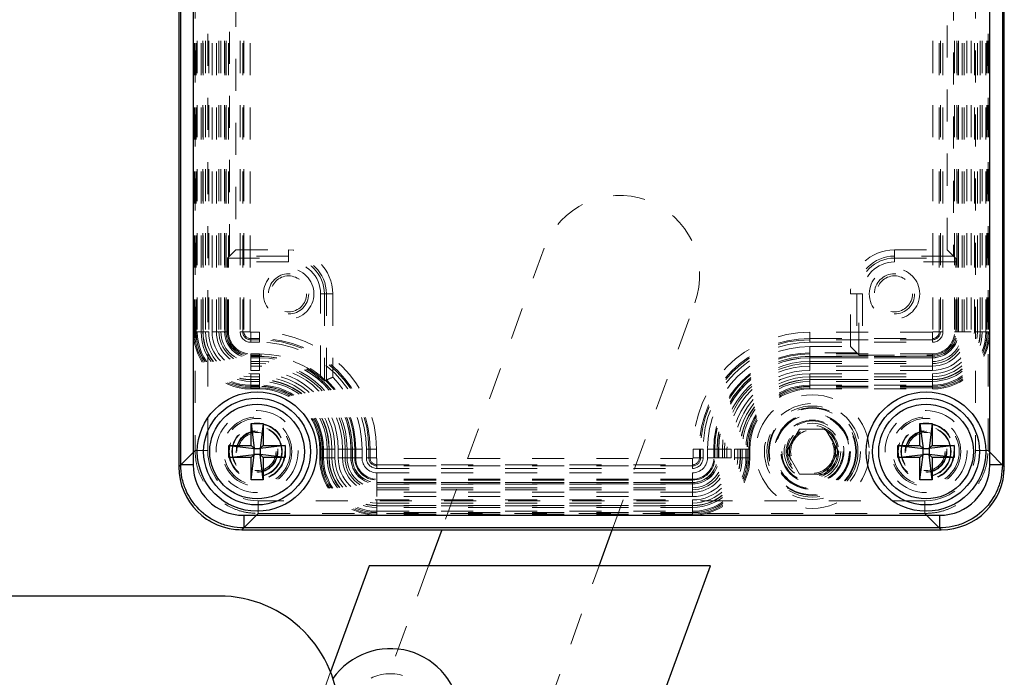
# Model space of a CAD drawing. Header units: inches. Extents: x 1907 to 2452, y -210 to -54.
# Tile 681 of 1056: x 2072.67 to 2075.74, y -67.48 to -65.43. Entities that reach past the tile are written whole.
import ezdxf

# ---------------------------------------------------------------- set-up
doc = ezdxf.new("R2010")
doc.units = ezdxf.units.IN
doc.header["$LTSCALE"] = 0.5
doc.header["$MEASUREMENT"] = 0
doc.linetypes.add('HIDDEN', pattern=[0.225, 0.15, -0.075])
for name, color, linetype in [('DIE-M-S', 8, 'Continuous'), ('DIE-M-S3', 8, 'Continuous'), ('DSS-M-S', 53, 'Continuous'), ('SVD-M-S', 8, 'Continuous')]:
    doc.layers.add(name, color=color, linetype=linetype)

msp = doc.modelspace()

# ---------------------------------------------------------------- linework, layer by layer
at = {"layer": 'DIE-M-S', "linetype": 'Continuous', "lineweight": 25}
msp.add_line((2073.28853, -67.22349), (2050.78853, -67.22349), dxfattribs=at)
msp.add_arc((2073.28853, -67.59849), 0.375, 0, 90, dxfattribs=at)
at = {"layer": 'DIE-M-S3', "linetype": 'Continuous', "lineweight": 25}
for p, q in [((2073.75743, -67.12971), (2073.63712, -67.46026)), ((2073.66353, -70.31152), (2074.82161, -67.12971)), ((2074.82161, -67.12971), (2073.75743, -67.12971))]:
    msp.add_line(p, q, dxfattribs=at)
at = {"layer": 'DIE-M-S3', "linetype": 'HIDDEN', "lineweight": 18}
msp.add_line((2073.63712, -67.46026), (2072.38935, -70.88849), dxfattribs=at)
msp.add_circle((2073.82341, -67.60629), 0.1405, dxfattribs=at)
at = {"layer": 'DSS-M-S', "linetype": 'HIDDEN', "lineweight": 18}
for p, q in [((2074.3036, -66.13798), (2073.98374, -67.01679)), ((2074.51583, -67.01679), (2074.77345, -66.30899)), ((2072.94959, -71.32), (2074.47473, -67.12971)), ((2073.94264, -67.12971), (2073.80515, -67.50747))]:
    msp.add_line(p, q, dxfattribs=at)
at = {"layer": 'DSS-M-S', "linetype": 'Continuous', "lineweight": 25}
for p, q in [((2073.98374, -67.01679), (2073.94264, -67.12971)), ((2074.47473, -67.12971), (2074.51583, -67.01679))]:
    msp.add_line(p, q, dxfattribs=at)
at = {"layer": 'DSS-M-S', "linetype": 'HIDDEN', "lineweight": 18}
msp.add_circle((2075.1401, -66.7727), 0.068, dxfattribs=at)
msp.add_arc((2074.53853, -66.22349), 0.25, 340, 160, dxfattribs=at)
at = {"layer": 'SVD-M-S', "linetype": 'Continuous', "lineweight": 25}
for p, q in [((2073.16372, -62.67022), (2073.16372, -66.82006)), ((2073.16372, -62.67027), (2073.16372, -66.82001)), ((2073.16954, -66.81424), (2073.16954, -62.67604)), ((2073.20889, -62.67604), (2073.20889, -66.81424)), ((2075.69336, -66.81424), (2075.69336, -62.67604)), ((2075.7327, -62.67604), (2075.7327, -66.81424)), ((2075.73853, -66.82006), (2075.73853, -62.67022)), ((2075.73853, -66.82001), (2075.73853, -62.67027)), ((2073.38892, -66.6849), (2073.42671, -66.6849)), ((2073.38892, -66.7538), (2073.38892, -66.6849)), ((2073.38892, -66.6849), (2073.39837, -66.76325)), ((2073.42671, -66.6849), (2073.41727, -66.76325)), ((2073.42671, -66.6849), (2073.42671, -66.7538)), ((2075.47553, -66.6849), (2075.51333, -66.6849)), ((2075.47553, -66.7538), (2075.47553, -66.6849)), ((2075.47553, -66.6849), (2075.48498, -66.76325)), ((2075.51333, -66.6849), (2075.50388, -66.76325)), ((2075.51333, -66.6849), (2075.51333, -66.7538)), ((2073.32002, -66.7538), (2073.38892, -66.7538)), ((2073.32002, -66.7916), (2073.32002, -66.7538)), ((2073.32002, -66.7538), (2073.39837, -66.76325)), ((2073.38892, -66.7538), (2073.39837, -66.76325)), ((2073.39837, -66.76325), (2073.41727, -66.76325)), ((2073.39837, -66.78215), (2073.39837, -66.76325)), ((2073.49561, -66.7538), (2073.41727, -66.76325)), ((2073.41727, -66.76325), (2073.42671, -66.7538)), ((2073.41727, -66.76325), (2073.41727, -66.78215)), ((2073.42671, -66.7538), (2073.49561, -66.7538)), ((2073.49561, -66.7538), (2073.49561, -66.7916)), ((2075.40664, -66.7538), (2075.47553, -66.7538)), ((2075.40664, -66.7916), (2075.40664, -66.7538)), ((2075.40664, -66.7538), (2075.48498, -66.76325)), ((2075.47553, -66.7538), (2075.48498, -66.76325)), ((2075.48498, -66.76325), (2075.50388, -66.76325)), ((2075.48498, -66.78215), (2075.48498, -66.76325)), ((2075.58223, -66.7538), (2075.50388, -66.76325)), ((2075.50388, -66.76325), (2075.51333, -66.7538)), ((2075.50388, -66.76325), (2075.50388, -66.78215)), ((2075.51333, -66.7538), (2075.58223, -66.7538)), ((2075.58223, -66.7538), (2075.58223, -66.7916)), ((2073.32002, -66.7916), (2073.39837, -66.78215)), ((2073.38892, -66.7916), (2073.32002, -66.7916)), ((2073.39837, -66.78215), (2073.38892, -66.7916)), ((2073.38892, -66.86049), (2073.39837, -66.78215)), ((2073.38892, -66.86049), (2073.38892, -66.7916)), ((2073.41727, -66.78215), (2073.39837, -66.78215)), ((2073.42671, -66.86049), (2073.41727, -66.78215)), ((2073.42671, -66.7916), (2073.41727, -66.78215)), ((2073.49561, -66.7916), (2073.41727, -66.78215)), ((2073.42671, -66.7916), (2073.42671, -66.86049)), ((2073.49561, -66.7916), (2073.42671, -66.7916)), ((2075.40664, -66.7916), (2075.48498, -66.78215)), ((2075.47553, -66.7916), (2075.40664, -66.7916)), ((2075.48498, -66.78215), (2075.47553, -66.7916)), ((2075.47553, -66.86049), (2075.48498, -66.78215)), ((2075.47553, -66.86049), (2075.47553, -66.7916)), ((2075.50388, -66.78215), (2075.48498, -66.78215)), ((2075.58223, -66.7916), (2075.50388, -66.78215)), ((2075.51333, -66.7916), (2075.50388, -66.78215)), ((2075.51333, -66.86049), (2075.50388, -66.78215)), ((2075.51333, -66.7916), (2075.51333, -66.86049)), ((2075.58223, -66.7916), (2075.51333, -66.7916)), ((2073.16372, -66.82006), (2073.16954, -66.81424)), ((2073.20889, -66.81424), (2073.16954, -66.81424)), ((2075.7327, -66.81424), (2075.69336, -66.81424)), ((2075.7327, -66.81424), (2075.73853, -66.82006)), ((2073.42671, -66.86049), (2073.38892, -66.86049)), ((2075.51333, -66.86049), (2075.47553, -66.86049)), ((2073.36627, -66.97162), (2073.36627, -67.01097)), ((2073.36627, -66.97162), (2075.53597, -66.97162)), ((2075.53597, -66.97162), (2075.53597, -67.01097)), ((2073.36627, -67.01097), (2073.36045, -67.01679)), ((2075.53597, -67.01097), (2073.36627, -67.01097)), ((2075.54179, -67.01679), (2075.53597, -67.01097)), ((2073.36045, -67.01679), (2075.54179, -67.01679)), ((2073.3605, -67.01679), (2075.54174, -67.01679))]:
    msp.add_line(p, q, dxfattribs=at)
at = {"layer": 'SVD-M-S', "linetype": 'HIDDEN', "lineweight": 18}
for p, q in [((2073.21447, -62.72102), (2073.21447, -66.76926)), ((2073.25383, -66.76926), (2073.25383, -62.72102)), ((2075.64842, -62.72102), (2075.64842, -66.76926)), ((2075.68778, -66.76926), (2075.68778, -62.72102)), ((2073.2094, -63.0916), (2073.2094, -66.39868)), ((2073.21293, -66.39868), (2073.21293, -63.0916)), ((2073.21726, -66.39868), (2073.21726, -63.0916)), ((2073.21771, -66.39868), (2073.21771, -63.0916)), ((2073.22144, -63.0916), (2073.22144, -66.39868)), ((2073.23324, -66.39868), (2073.23324, -63.0916)), ((2073.23853, -63.0916), (2073.23853, -66.39868)), ((2073.23942, -66.39868), (2073.23942, -63.0916)), ((2073.24729, -63.0916), (2073.24729, -66.39868)), ((2073.25693, -63.0916), (2073.25693, -66.39868)), ((2073.26736, -66.39868), (2073.26736, -63.0916)), ((2073.28094, -66.39868), (2073.28094, -63.0916)), ((2073.28881, -63.0916), (2073.28881, -66.39868)), ((2073.29499, -63.0916), (2073.29499, -66.39868)), ((2073.30658, -63.0916), (2073.30658, -66.39868)), ((2073.30679, -66.39868), (2073.30679, -63.0916)), ((2073.31097, -63.0916), (2073.31097, -66.39868)), ((2073.31136, -66.39868), (2073.31136, -63.0916)), ((2073.31883, -66.39868), (2073.31883, -63.0916)), ((2073.35507, -63.0916), (2073.35507, -66.39868)), ((2073.36293, -66.39868), (2073.36293, -63.0916)), ((2073.36672, -63.0916), (2073.36672, -66.39868)), ((2073.38638, -66.39868), (2073.38638, -63.0916)), ((2075.51587, -63.0916), (2075.51587, -66.39868)), ((2075.53553, -66.39868), (2075.53553, -63.0916)), ((2075.53932, -63.0916), (2075.53932, -66.39868)), ((2075.54718, -66.39868), (2075.54718, -63.0916)), ((2075.58342, -63.0916), (2075.58342, -66.39868)), ((2075.59089, -63.0916), (2075.59089, -66.39868)), ((2075.59128, -66.39868), (2075.59128, -63.0916)), ((2075.59546, -63.0916), (2075.59546, -66.39868)), ((2075.59567, -66.39868), (2075.59567, -63.0916)), ((2075.60725, -66.39868), (2075.60725, -63.0916)), ((2075.61344, -66.39868), (2075.61344, -63.0916)), ((2075.62131, -63.0916), (2075.62131, -66.39868)), ((2075.63489, -63.0916), (2075.63489, -66.39868)), ((2075.64531, -66.39868), (2075.64531, -63.0916)), ((2075.65495, -66.39868), (2075.65495, -63.0916)), ((2075.66283, -63.0916), (2075.66283, -66.39868)), ((2075.66372, -66.39868), (2075.66372, -63.0916)), ((2075.66901, -63.0916), (2075.66901, -66.39868)), ((2075.6808, -66.39868), (2075.6808, -63.0916)), ((2075.68453, -63.0916), (2075.68453, -66.39868)), ((2075.68498, -63.0916), (2075.68498, -66.39868)), ((2075.68931, -63.0916), (2075.68931, -66.39868)), ((2075.69285, -66.39868), (2075.69285, -63.0916)), ((2073.3218, -66.1628), (2073.3218, -63.32748)), ((2073.34149, -63.34716), (2073.34149, -66.14312)), ((2075.56076, -66.14312), (2075.56076, -63.34716)), ((2075.58044, -63.32748), (2075.58044, -66.1628)), ((2073.34149, -66.14312), (2073.3218, -66.1628)), ((2073.34149, -66.14312), (2073.50624, -66.14312)), ((2073.50624, -66.14312), (2073.50624, -66.1628)), ((2075.39601, -66.1628), (2075.39601, -66.14312)), ((2075.39601, -66.14312), (2075.56076, -66.14312)), ((2075.58044, -66.1628), (2075.56076, -66.14312)), ((2073.31527, -66.39868), (2073.31527, -66.18094)), ((2073.50624, -66.18094), (2073.31527, -66.18094)), ((2073.3218, -66.1628), (2073.31547, -66.16913)), ((2073.31547, -66.16913), (2073.50624, -66.16913)), ((2073.50624, -66.1628), (2073.3218, -66.1628)), ((2073.50624, -66.16913), (2073.50624, -66.1628)), ((2073.50624, -66.16913), (2073.50624, -66.18094)), ((2075.39601, -66.16913), (2075.39601, -66.1628)), ((2075.58044, -66.1628), (2075.39601, -66.1628)), ((2075.39601, -66.16913), (2075.39601, -66.18094)), ((2075.39601, -66.16913), (2075.58677, -66.16913)), ((2075.58698, -66.18094), (2075.39601, -66.18094)), ((2075.58677, -66.16913), (2075.58044, -66.1628)), ((2075.58698, -66.39868), (2075.58698, -66.18094)), ((2073.60587, -66.54157), (2073.60587, -66.28057)), ((2073.61768, -66.28057), (2073.60587, -66.28057)), ((2073.61768, -66.28057), (2073.61768, -66.55191)), ((2073.61768, -66.28057), (2073.62401, -66.28057)), ((2073.62401, -66.54921), (2073.62401, -66.28057)), ((2073.6437, -66.28057), (2073.62401, -66.28057)), ((2073.6437, -66.28057), (2073.6437, -66.54101)), ((2075.25855, -66.44533), (2075.25855, -66.28057)), ((2075.27823, -66.28057), (2075.25855, -66.28057)), ((2075.27823, -66.28057), (2075.27823, -66.46501)), ((2075.28456, -66.28057), (2075.27823, -66.28057)), ((2075.28456, -66.47134), (2075.28456, -66.28057)), ((2075.28456, -66.28057), (2075.29637, -66.28057)), ((2075.29637, -66.28057), (2075.29637, -66.47154)), ((2073.2094, -66.39868), (2073.21726, -66.39868)), ((2073.21771, -66.39868), (2073.21293, -66.39868)), ((2073.22144, -66.39868), (2073.21726, -66.39868)), ((2073.25693, -66.39868), (2073.21771, -66.39868)), ((2073.22144, -66.39868), (2073.23324, -66.39868)), ((2073.23942, -66.39868), (2073.23853, -66.39868)), ((2073.24729, -66.39868), (2073.23942, -66.39868)), ((2073.30658, -66.39868), (2073.26736, -66.39868)), ((2073.28094, -66.39868), (2073.28881, -66.39868)), ((2073.31527, -66.39868), (2073.28881, -66.39868)), ((2073.29499, -66.39868), (2073.30679, -66.39868)), ((2073.30658, -66.39868), (2073.31136, -66.39868)), ((2073.30679, -66.39868), (2073.31097, -66.39868)), ((2073.31097, -66.39868), (2073.31883, -66.39868)), ((2073.36293, -66.39868), (2073.35507, -66.39868)), ((2073.36672, -66.39868), (2073.36293, -66.39868)), ((2073.36672, -66.39868), (2073.38638, -66.39868)), ((2073.41569, -66.40043), (2073.38813, -66.40043)), ((2073.38813, -66.42009), (2073.38813, -66.40043)), ((2073.38813, -66.42009), (2073.38813, -66.42388)), ((2073.38813, -66.42009), (2073.41569, -66.42009)), ((2073.38813, -66.42388), (2073.38813, -66.43174)), ((2073.41569, -66.42388), (2073.38813, -66.42388)), ((2073.41569, -66.42009), (2073.41569, -66.40043)), ((2073.41569, -66.42009), (2073.41569, -66.42388)), ((2073.41569, -66.42388), (2073.41569, -66.43174)), ((2075.13223, -66.40043), (2075.13223, -66.42009)), ((2075.51412, -66.40043), (2075.13223, -66.40043)), ((2075.13223, -66.42009), (2075.51412, -66.42009)), ((2075.13223, -66.42009), (2075.13223, -66.42388)), ((2075.13223, -66.42388), (2075.13223, -66.43174)), ((2075.51412, -66.42388), (2075.13223, -66.42388)), ((2075.51412, -66.40043), (2075.51412, -66.42009)), ((2075.51412, -66.42009), (2075.51412, -66.42388)), ((2075.51412, -66.42388), (2075.51412, -66.43174)), ((2075.51587, -66.39868), (2075.53553, -66.39868)), ((2075.53553, -66.39868), (2075.53932, -66.39868)), ((2075.53932, -66.39868), (2075.54718, -66.39868)), ((2075.58342, -66.39868), (2075.59128, -66.39868)), ((2075.58698, -66.39868), (2075.61344, -66.39868)), ((2075.59567, -66.39868), (2075.59089, -66.39868)), ((2075.59546, -66.39868), (2075.59128, -66.39868)), ((2075.59546, -66.39868), (2075.60725, -66.39868)), ((2075.63489, -66.39868), (2075.59567, -66.39868)), ((2075.61344, -66.39868), (2075.62131, -66.39868)), ((2075.68453, -66.39868), (2075.64531, -66.39868)), ((2075.66283, -66.39868), (2075.65495, -66.39868)), ((2075.66283, -66.39868), (2075.66372, -66.39868)), ((2075.66901, -66.39868), (2075.6808, -66.39868)), ((2075.6808, -66.39868), (2075.68498, -66.39868)), ((2075.68453, -66.39868), (2075.68931, -66.39868)), ((2075.68498, -66.39868), (2075.69285, -66.39868)), ((2073.38813, -66.43174), (2073.41569, -66.43174)), ((2075.13223, -66.43174), (2075.51412, -66.43174)), ((2075.13223, -66.46501), (2075.13223, -66.44533)), ((2075.13223, -66.44533), (2075.25855, -66.44533)), ((2075.27823, -66.46501), (2075.25855, -66.44533)), ((2073.38813, -66.47584), (2073.38813, -66.46798)), ((2073.41569, -66.46798), (2073.38813, -66.46798)), ((2073.41569, -66.47154), (2073.38813, -66.47154)), ((2073.38813, -66.47154), (2073.38813, -66.498)), ((2073.41569, -66.47545), (2073.38813, -66.47545)), ((2073.38813, -66.48023), (2073.38813, -66.47545)), ((2073.38813, -66.48003), (2073.38813, -66.47584)), ((2073.38813, -66.47584), (2073.41569, -66.47584)), ((2073.38813, -66.49182), (2073.38813, -66.48003)), ((2073.41569, -66.48003), (2073.38813, -66.48003)), ((2073.38813, -66.48023), (2073.38813, -66.51945)), ((2073.38813, -66.48023), (2073.41569, -66.48023)), ((2073.41569, -66.47584), (2073.41569, -66.46798)), ((2073.41569, -66.47154), (2073.41569, -66.498)), ((2073.41569, -66.48023), (2073.41569, -66.47545)), ((2073.41569, -66.48003), (2073.41569, -66.47584)), ((2073.41569, -66.49182), (2073.41569, -66.48003)), ((2073.41569, -66.48023), (2073.41569, -66.51945)), ((2075.27823, -66.46501), (2075.13223, -66.46501)), ((2075.13223, -66.46501), (2075.13223, -66.498)), ((2075.13223, -66.46798), (2075.13223, -66.47584)), ((2075.51412, -66.46798), (2075.13223, -66.46798)), ((2075.51412, -66.47545), (2075.13223, -66.47545)), ((2075.13223, -66.48023), (2075.13223, -66.47545)), ((2075.13223, -66.48003), (2075.13223, -66.47584)), ((2075.13223, -66.47584), (2075.51412, -66.47584)), ((2075.13223, -66.48003), (2075.13223, -66.49182)), ((2075.51412, -66.48003), (2075.13223, -66.48003)), ((2075.13223, -66.51945), (2075.13223, -66.48023)), ((2075.13223, -66.48023), (2075.51412, -66.48023)), ((2075.27823, -66.46501), (2075.28456, -66.47134)), ((2075.29637, -66.47154), (2075.51412, -66.47154)), ((2075.51412, -66.46798), (2075.51412, -66.47584)), ((2075.51412, -66.47154), (2075.51412, -66.498)), ((2075.51412, -66.48023), (2075.51412, -66.47545)), ((2075.51412, -66.48003), (2075.51412, -66.47584)), ((2075.51412, -66.48003), (2075.51412, -66.49182)), ((2075.51412, -66.51945), (2075.51412, -66.48023)), ((2073.38813, -66.49182), (2073.41569, -66.49182)), ((2073.38813, -66.50588), (2073.38813, -66.498)), ((2073.38813, -66.498), (2073.41569, -66.498)), ((2073.41569, -66.50588), (2073.38813, -66.50588)), ((2073.41569, -66.51945), (2073.38813, -66.51945)), ((2073.41569, -66.50588), (2073.41569, -66.498)), ((2075.13223, -66.49182), (2075.51412, -66.49182)), ((2075.13223, -66.498), (2075.13223, -66.50588)), ((2075.13223, -66.498), (2075.51412, -66.498)), ((2075.51412, -66.50588), (2075.13223, -66.50588)), ((2075.51412, -66.51945), (2075.13223, -66.51945)), ((2075.51412, -66.498), (2075.51412, -66.50588)), ((2073.38813, -66.52988), (2073.41569, -66.52988)), ((2073.38813, -66.5691), (2073.38813, -66.52988)), ((2073.38813, -66.53952), (2073.41569, -66.53952)), ((2073.38813, -66.53952), (2073.38813, -66.54739)), ((2073.41569, -66.54739), (2073.38813, -66.54739)), ((2073.38813, -66.54739), (2073.38813, -66.54829)), ((2073.38813, -66.54829), (2073.41569, -66.54829)), ((2073.41569, -66.5691), (2073.41569, -66.52988)), ((2073.41569, -66.53952), (2073.41569, -66.54739)), ((2073.41569, -66.54739), (2073.41569, -66.54829)), ((2073.61768, -66.55191), (2073.62123, -66.55039)), ((2073.62123, -66.55039), (2073.62401, -66.54921)), ((2075.13223, -66.52988), (2075.51412, -66.52988)), ((2075.13223, -66.5691), (2075.13223, -66.52988)), ((2075.13223, -66.53952), (2075.51412, -66.53952)), ((2075.13223, -66.54739), (2075.13223, -66.53952)), ((2075.51412, -66.54739), (2075.13223, -66.54739)), ((2075.13223, -66.54739), (2075.13223, -66.54829)), ((2075.13223, -66.54829), (2075.51412, -66.54829)), ((2075.51412, -66.5691), (2075.51412, -66.52988)), ((2075.51412, -66.54739), (2075.51412, -66.53952)), ((2075.51412, -66.54739), (2075.51412, -66.54829)), ((2073.38813, -66.56537), (2073.38813, -66.55358)), ((2073.41569, -66.55358), (2073.38813, -66.55358)), ((2073.38813, -66.56537), (2073.41569, -66.56537)), ((2073.38813, -66.56537), (2073.38813, -66.56955)), ((2073.41569, -66.5691), (2073.38813, -66.5691)), ((2073.38813, -66.5691), (2073.38813, -66.57388)), ((2073.38813, -66.57741), (2073.38813, -66.56955)), ((2073.41569, -66.56955), (2073.38813, -66.56955)), ((2073.41569, -66.57388), (2073.38813, -66.57388)), ((2073.38813, -66.57741), (2073.41569, -66.57741)), ((2073.41569, -66.56537), (2073.41569, -66.55358)), ((2073.41569, -66.56537), (2073.41569, -66.56955)), ((2073.41569, -66.5691), (2073.41569, -66.57388)), ((2073.41569, -66.57741), (2073.41569, -66.56955)), ((2075.51412, -66.55358), (2075.13223, -66.55358)), ((2075.13223, -66.55358), (2075.13223, -66.56537)), ((2075.13223, -66.56537), (2075.13223, -66.56955)), ((2075.13223, -66.56537), (2075.51412, -66.56537)), ((2075.51412, -66.5691), (2075.13223, -66.5691)), ((2075.13223, -66.5691), (2075.13223, -66.57388)), ((2075.51412, -66.56955), (2075.13223, -66.56955)), ((2075.13223, -66.56955), (2075.13223, -66.57741)), ((2075.51412, -66.57388), (2075.13223, -66.57388)), ((2075.13223, -66.57741), (2075.51412, -66.57741)), ((2075.51412, -66.55358), (2075.51412, -66.56537)), ((2075.51412, -66.56537), (2075.51412, -66.56955)), ((2075.51412, -66.5691), (2075.51412, -66.57388)), ((2075.51412, -66.56955), (2075.51412, -66.57741)), ((2075.0995, -66.70239), (2075.05891, -66.7727)), ((2075.18069, -66.70239), (2075.0995, -66.70239)), ((2075.22129, -66.7727), (2075.18069, -66.70239)), ((2073.6031, -66.76482), (2073.61096, -66.76482)), ((2073.6031, -66.76482), (2073.6031, -66.79238)), ((2073.61141, -66.76482), (2073.60664, -66.76482)), ((2073.60664, -66.79238), (2073.60664, -66.76482)), ((2073.61514, -66.76482), (2073.61096, -66.76482)), ((2073.61096, -66.79238), (2073.61096, -66.76482)), ((2073.61141, -66.76482), (2073.65063, -66.76482)), ((2073.61141, -66.79238), (2073.61141, -66.76482)), ((2073.61514, -66.76482), (2073.62694, -66.76482)), ((2073.61514, -66.76482), (2073.61514, -66.79238)), ((2073.62694, -66.79238), (2073.62694, -66.76482)), ((2073.63223, -66.76482), (2073.63223, -66.79238)), ((2073.63312, -66.76482), (2073.63223, -66.76482)), ((2073.64099, -66.76482), (2073.63312, -66.76482)), ((2073.63312, -66.79238), (2073.63312, -66.76482)), ((2073.64099, -66.76482), (2073.64099, -66.79238)), ((2073.65063, -66.76482), (2073.65063, -66.79238)), ((2073.66106, -66.79238), (2073.66106, -66.76482)), ((2073.70028, -66.76482), (2073.66106, -66.76482)), ((2073.67464, -66.79238), (2073.67464, -66.76482)), ((2073.67464, -66.76482), (2073.68251, -66.76482)), ((2073.68251, -66.76482), (2073.68251, -66.79238)), ((2073.71551, -66.76482), (2073.68251, -66.76482)), ((2073.70049, -66.76482), (2073.68869, -66.76482)), ((2073.68869, -66.76482), (2073.68869, -66.79238)), ((2073.70028, -66.76482), (2073.70028, -66.79238)), ((2073.70028, -66.76482), (2073.70506, -66.76482)), ((2073.70049, -66.76482), (2073.70467, -66.76482)), ((2073.70049, -66.79238), (2073.70049, -66.76482)), ((2073.70467, -66.76482), (2073.71253, -66.76482)), ((2073.70467, -66.76482), (2073.70467, -66.79238)), ((2073.70506, -66.79238), (2073.70506, -66.76482)), ((2073.71253, -66.79238), (2073.71253, -66.76482)), ((2073.71551, -66.79238), (2073.71551, -66.76482)), ((2073.73519, -66.76482), (2073.71551, -66.76482)), ((2073.73519, -66.76482), (2073.73519, -66.79238)), ((2073.75663, -66.76482), (2073.74877, -66.76482)), ((2073.74877, -66.76482), (2073.74877, -66.79238)), ((2073.76042, -66.76482), (2073.75663, -66.76482)), ((2073.75663, -66.79238), (2073.75663, -66.76482)), ((2073.76042, -66.76482), (2073.78008, -66.76482)), ((2073.76042, -66.76482), (2073.76042, -66.79238)), ((2073.78008, -66.79238), (2073.78008, -66.76482)), ((2074.76784, -66.76482), (2074.76784, -66.79238)), ((2074.76784, -66.76482), (2074.78749, -66.76482)), ((2074.78749, -66.79238), (2074.78749, -66.76482)), ((2074.78749, -66.76482), (2074.79128, -66.76482)), ((2074.79128, -66.76482), (2074.79128, -66.79238)), ((2074.79128, -66.76482), (2074.79915, -66.76482)), ((2074.79915, -66.79238), (2074.79915, -66.76482)), ((2074.81273, -66.76482), (2074.83241, -66.76482)), ((2074.81273, -66.79238), (2074.81273, -66.76482)), ((2074.83241, -66.76482), (2074.83241, -66.79238)), ((2074.83241, -66.76482), (2074.86541, -66.76482)), ((2074.83538, -66.76482), (2074.84325, -66.76482)), ((2074.83538, -66.76482), (2074.83538, -66.79238)), ((2074.84286, -66.76482), (2074.84286, -66.79238)), ((2074.84763, -66.76482), (2074.84286, -66.76482)), ((2074.84743, -66.76482), (2074.84325, -66.76482)), ((2074.84325, -66.79238), (2074.84325, -66.76482)), ((2074.84743, -66.76482), (2074.85922, -66.76482)), ((2074.84743, -66.76482), (2074.84743, -66.79238)), ((2074.88685, -66.76482), (2074.84763, -66.76482)), ((2074.84763, -66.79238), (2074.84763, -66.76482)), ((2074.85922, -66.79238), (2074.85922, -66.76482)), ((2074.86541, -66.79238), (2074.86541, -66.76482)), ((2074.86541, -66.76482), (2074.87328, -66.76482)), ((2074.87328, -66.76482), (2074.87328, -66.79238)), ((2074.88685, -66.76482), (2074.88685, -66.79238)), ((2074.89728, -66.79238), (2074.89728, -66.76482)), ((2074.9365, -66.76482), (2074.89728, -66.76482)), ((2074.90692, -66.79238), (2074.90692, -66.76482)), ((2074.91479, -66.76482), (2074.90692, -66.76482)), ((2074.91479, -66.76482), (2074.91479, -66.79238)), ((2074.91479, -66.76482), (2074.91569, -66.76482)), ((2074.91569, -66.79238), (2074.91569, -66.76482)), ((2074.92098, -66.76482), (2074.92098, -66.79238)), ((2074.92098, -66.76482), (2074.93277, -66.76482)), ((2074.93277, -66.76482), (2074.93695, -66.76482)), ((2074.93277, -66.79238), (2074.93277, -66.76482)), ((2074.9365, -66.76482), (2074.9365, -66.79238)), ((2074.9365, -66.76482), (2074.94128, -66.76482)), ((2074.93695, -66.76482), (2074.93695, -66.79238)), ((2074.93695, -66.76482), (2074.94482, -66.76482)), ((2074.94128, -66.76482), (2074.94128, -66.79238)), ((2074.94482, -66.79238), (2074.94482, -66.76482)), ((2073.21447, -66.76926), (2073.16372, -66.82001)), ((2073.25383, -66.76926), (2073.21447, -66.76926)), ((2073.6031, -66.79238), (2073.61096, -66.79238)), ((2073.61141, -66.79238), (2073.60664, -66.79238)), ((2073.61514, -66.79238), (2073.61096, -66.79238)), ((2073.61141, -66.79238), (2073.65063, -66.79238)), ((2073.62694, -66.79238), (2073.61514, -66.79238)), ((2073.63312, -66.79238), (2073.63223, -66.79238)), ((2073.64099, -66.79238), (2073.63312, -66.79238)), ((2073.70028, -66.79238), (2073.66106, -66.79238)), ((2073.67464, -66.79238), (2073.68251, -66.79238)), ((2073.71551, -66.79238), (2073.68251, -66.79238)), ((2073.70049, -66.79238), (2073.68869, -66.79238)), ((2073.70028, -66.79238), (2073.70506, -66.79238)), ((2073.70049, -66.79238), (2073.70467, -66.79238)), ((2073.71253, -66.79238), (2073.70467, -66.79238)), ((2073.73519, -66.79238), (2073.71551, -66.79238)), ((2073.75663, -66.79238), (2073.74877, -66.79238)), ((2073.76042, -66.79238), (2073.75663, -66.79238)), ((2073.78008, -66.79238), (2073.76042, -66.79238)), ((2074.76608, -66.79413), (2073.78183, -66.79413)), ((2073.78183, -66.79413), (2073.78183, -66.81379)), ((2074.76608, -66.79413), (2074.76608, -66.81379)), ((2074.76784, -66.79238), (2074.78749, -66.79238)), ((2074.78749, -66.79238), (2074.79128, -66.79238)), ((2074.79128, -66.79238), (2074.79915, -66.79238)), ((2074.81273, -66.79238), (2074.83241, -66.79238)), ((2074.83241, -66.79238), (2074.86541, -66.79238)), ((2074.83538, -66.79238), (2074.84325, -66.79238)), ((2074.84763, -66.79238), (2074.84286, -66.79238)), ((2074.84743, -66.79238), (2074.84325, -66.79238)), ((2074.84743, -66.79238), (2074.85922, -66.79238)), ((2074.88685, -66.79238), (2074.84763, -66.79238)), ((2074.87328, -66.79238), (2074.86541, -66.79238)), ((2074.9365, -66.79238), (2074.89728, -66.79238)), ((2074.90692, -66.79238), (2074.91479, -66.79238)), ((2074.91479, -66.79238), (2074.91569, -66.79238)), ((2074.92098, -66.79238), (2074.93277, -66.79238)), ((2074.93277, -66.79238), (2074.93695, -66.79238)), ((2074.9365, -66.79238), (2074.94128, -66.79238)), ((2074.93695, -66.79238), (2074.94482, -66.79238)), ((2075.05891, -66.7727), (2075.0995, -66.84301)), ((2075.18069, -66.84301), (2075.22129, -66.7727)), ((2075.68778, -66.76926), (2075.64842, -66.76926)), ((2075.73853, -66.82001), (2075.68778, -66.76926)), ((2073.78183, -66.81379), (2074.76608, -66.81379)), ((2073.78183, -66.81379), (2073.78183, -66.81758)), ((2073.78183, -66.81758), (2073.78183, -66.82545)), ((2074.76608, -66.81758), (2073.78183, -66.81758)), ((2073.78183, -66.82545), (2074.76608, -66.82545)), ((2074.76608, -66.81379), (2074.76608, -66.81758)), ((2074.76608, -66.81758), (2074.76608, -66.82545)), ((2073.78183, -66.83903), (2074.76608, -66.83903)), ((2073.78183, -66.83903), (2073.78183, -66.85871)), ((2074.76608, -66.83903), (2074.76608, -66.85871)), ((2075.0995, -66.84301), (2075.18069, -66.84301)), ((2074.76608, -66.85871), (2073.78183, -66.85871)), ((2073.78183, -66.85871), (2073.78183, -66.8917)), ((2073.78183, -66.86168), (2073.78183, -66.86955)), ((2074.76608, -66.86168), (2073.78183, -66.86168)), ((2074.76608, -66.86915), (2073.78183, -66.86915)), ((2073.78183, -66.87393), (2073.78183, -66.86915)), ((2073.78183, -66.87373), (2073.78183, -66.86955)), ((2073.78183, -66.86955), (2074.76608, -66.86955)), ((2073.78183, -66.87373), (2073.78183, -66.88552)), ((2074.76608, -66.87373), (2073.78183, -66.87373)), ((2073.78183, -66.91315), (2073.78183, -66.87393)), ((2073.78183, -66.87393), (2074.76608, -66.87393)), ((2073.78183, -66.88552), (2074.76608, -66.88552)), ((2074.76608, -66.85871), (2074.76608, -66.8917)), ((2074.76608, -66.86168), (2074.76608, -66.86955)), ((2074.76608, -66.87393), (2074.76608, -66.86915)), ((2074.76608, -66.87373), (2074.76608, -66.86955)), ((2074.76608, -66.87373), (2074.76608, -66.88552)), ((2074.76608, -66.91315), (2074.76608, -66.87393)), ((2073.78183, -66.89958), (2073.78183, -66.8917)), ((2073.78183, -66.8917), (2074.76608, -66.8917)), ((2074.76608, -66.89958), (2073.78183, -66.89958)), ((2074.76608, -66.91315), (2073.78183, -66.91315)), ((2074.76608, -66.89958), (2074.76608, -66.8917)), ((2073.41125, -66.92669), (2073.41125, -66.96604)), ((2075.49099, -66.92669), (2073.41125, -66.92669)), ((2073.78183, -66.92358), (2074.76608, -66.92358)), ((2073.78183, -66.9628), (2073.78183, -66.92358)), ((2073.78183, -66.93322), (2074.76608, -66.93322)), ((2073.78183, -66.93322), (2073.78183, -66.94109)), ((2074.76608, -66.94109), (2073.78183, -66.94109)), ((2073.78183, -66.94109), (2073.78183, -66.94199)), ((2073.78183, -66.94199), (2074.76608, -66.94199)), ((2073.78183, -66.94728), (2073.78183, -66.95907)), ((2074.76608, -66.94728), (2073.78183, -66.94728)), ((2074.76608, -66.9628), (2074.76608, -66.92358)), ((2074.76608, -66.93322), (2074.76608, -66.94109)), ((2074.76608, -66.94109), (2074.76608, -66.94199)), ((2074.76608, -66.94728), (2074.76608, -66.95907)), ((2075.49099, -66.92669), (2075.49099, -66.96604)), ((2073.3605, -67.01679), (2073.41125, -66.96604)), ((2073.41125, -66.96604), (2075.49099, -66.96604)), ((2073.78183, -66.95907), (2073.78183, -66.96325)), ((2073.78183, -66.95907), (2074.76608, -66.95907)), ((2074.76608, -66.9628), (2073.78183, -66.9628)), ((2073.78183, -66.9628), (2073.78183, -66.96758)), ((2074.76608, -66.96325), (2073.78183, -66.96325)), ((2073.78183, -66.97111), (2073.78183, -66.96325)), ((2074.76608, -66.96758), (2073.78183, -66.96758)), ((2073.78183, -66.97111), (2074.76608, -66.97111)), ((2074.76608, -66.95907), (2074.76608, -66.96325)), ((2074.76608, -66.9628), (2074.76608, -66.96758)), ((2074.76608, -66.97111), (2074.76608, -66.96325)), ((2075.49099, -66.96604), (2075.54174, -67.01679))]:
    msp.add_line(p, q, dxfattribs=at)
for centre, radius in [((2073.50624, -66.28057), 0.07874), ((2075.39601, -66.28057), 0.07874), ((2073.50624, -66.28057), 0.06271), ((2073.50624, -66.28057), 0.05612), ((2075.39601, -66.28057), 0.06271), ((2075.39601, -66.28057), 0.05612), ((2075.1401, -66.7727), 0.17717), ((2075.1401, -66.7727), 0.14981), ((2075.1401, -66.7727), 0.14194), ((2075.1401, -66.7727), 0.13712), ((2075.1401, -66.7727), 0.135), ((2073.40782, -66.7727), 0.12795), ((2073.40782, -66.7727), 0.10827), ((2073.40782, -66.7727), 0.10346), ((2073.40782, -66.7727), 0.10336), ((2075.1401, -66.7727), 0.1186), ((2075.1401, -66.7727), 0.11745), ((2075.1401, -66.7727), 0.11506), ((2075.49443, -66.7727), 0.12795), ((2075.49443, -66.7727), 0.10827), ((2075.49443, -66.7727), 0.10346), ((2075.49443, -66.7727), 0.10336), ((2073.40782, -66.7727), 0.08858), ((2073.40782, -66.7727), 0.08675), ((2073.40782, -66.7727), 0.07818), ((2073.40782, -66.7727), 0.07677), ((2075.1401, -66.7727), 0.09817), ((2075.1401, -66.7727), 0.09539), ((2075.1401, -66.7727), 0.08833), ((2075.1401, -66.7727), 0.082), ((2075.1401, -66.7727), 0.07807), ((2075.1401, -66.7727), 0.07247), ((2075.1401, -66.7727), 0.0722), ((2075.1401, -66.7727), 0.07168), ((2075.49443, -66.7727), 0.08858), ((2075.49443, -66.7727), 0.08675), ((2075.49443, -66.7727), 0.07818), ((2075.49443, -66.7727), 0.07677), ((2073.40782, -66.7727), 0.06496), ((2073.40782, -66.7727), 0.06341), ((2073.40782, -66.7727), 0.06339), ((2073.40782, -66.7727), 0.05928), ((2075.49443, -66.7727), 0.06496), ((2075.49443, -66.7727), 0.06341), ((2075.49443, -66.7727), 0.06339), ((2075.49443, -66.7727), 0.05928)]:
    msp.add_circle(centre, radius, dxfattribs=at)
at = {"layer": 'SVD-M-S', "linetype": 'Continuous', "lineweight": 25}
for centre, radius in [((2073.40782, -66.7727), 0.18633), ((2073.40782, -66.7727), 0.16666), ((2073.40782, -66.7727), 0.16664), ((2075.49443, -66.7727), 0.18633), ((2075.49443, -66.7727), 0.16666), ((2075.49443, -66.7727), 0.16664), ((2073.40782, -66.7727), 0.14764), ((2075.49443, -66.7727), 0.14764)]:
    msp.add_circle(centre, radius, dxfattribs=at)
at = {"layer": 'SVD-M-S', "linetype": 'HIDDEN', "lineweight": 18}
for centre, radius, start, end in [((2073.50624, -66.28057), 0.13745, 0, 90), ((2075.39601, -66.28057), 0.13745, 90, 180), ((2073.50624, -66.28057), 0.11777, 0, 90), ((2073.50624, -66.28057), 0.11144, 0, 90), ((2073.50624, -66.28057), 0.09963, 0, 90), ((2075.39601, -66.28057), 0.11777, 90, 180), ((2075.39601, -66.28057), 0.11144, 90, 180), ((2075.39601, -66.28057), 0.09963, 90, 180), ((2073.38813, -66.39868), 0.17873, 180, 270), ((2073.38813, -66.39868), 0.1752, 180, 270), ((2073.38813, -66.39868), 0.17087, 180, 270), ((2073.38813, -66.39868), 0.17042, 180, 270), ((2073.38813, -66.39868), 0.16669, 180, 270), ((2073.38813, -66.39868), 0.15489, 180, 270), ((2073.38813, -66.39868), 0.14961, 180, 270), ((2073.38813, -66.39868), 0.14871, 180, 270), ((2073.38813, -66.39868), 0.14084, 180, 270), ((2073.38813, -66.39868), 0.1312, 180, 270), ((2073.38813, -66.39868), 0.12077, 180, 270), ((2073.38813, -66.39868), 0.10719, 180, 270), ((2073.38813, -66.39868), 0.09932, 180, 270), ((2073.38813, -66.39868), 0.09314, 180, 270), ((2073.38813, -66.39868), 0.08155, 180, 270), ((2073.38813, -66.39868), 0.08134, 180, 270), ((2073.38813, -66.39868), 0.07716, 180, 270), ((2073.38813, -66.39868), 0.07677, 180, 270), ((2073.38813, -66.39868), 0.07286, 180, 270), ((2073.38813, -66.39868), 0.0693, 180, 270), ((2073.38813, -66.39868), 0.03306, 180, 270), ((2073.38813, -66.39868), 0.0252, 180, 270), ((2073.38813, -66.39868), 0.02141, 180, 270), ((2073.38813, -66.39868), 0.00175, 180, 270), ((2073.41569, -66.76482), 0.36439, 0, 90), ((2073.41569, -66.76482), 0.34473, 0, 90), ((2073.41569, -66.76482), 0.34094, 0, 90), ((2075.13223, -66.76482), 0.36439, 90, 180), ((2075.13223, -66.76482), 0.34473, 90, 180), ((2075.13223, -66.76482), 0.34094, 90, 180), ((2075.51412, -66.39868), 0.1312, 270, 0), ((2075.51412, -66.39868), 0.12077, 270, 0), ((2075.51412, -66.39868), 0.08155, 270, 0), ((2075.51412, -66.39868), 0.17042, 270, 0), ((2075.51412, -66.39868), 0.1752, 270, 0), ((2075.51412, -66.39868), 0.07677, 270, 0), ((2075.51412, -66.39868), 0.15489, 270, 0), ((2075.51412, -66.39868), 0.08134, 270, 0), ((2075.51412, -66.39868), 0.09314, 270, 0), ((2075.51412, -66.39868), 0.00175, 270, 0), ((2075.51412, -66.39868), 0.16669, 270, 0), ((2075.51412, -66.39868), 0.02141, 270, 0), ((2075.51412, -66.39868), 0.03306, 270, 0), ((2075.51412, -66.39868), 0.0252, 270, 0), ((2075.51412, -66.39868), 0.07716, 270, 0), ((2075.51412, -66.39868), 0.17873, 270, 0), ((2075.51412, -66.39868), 0.17087, 270, 0), ((2075.51412, -66.39868), 0.0693, 270, 0), ((2075.51412, -66.39868), 0.14084, 270, 0), ((2075.51412, -66.39868), 0.10719, 270, 0), ((2075.51412, -66.39868), 0.09932, 270, 0), ((2075.51412, -66.39868), 0.14871, 270, 0), ((2075.51412, -66.39868), 0.07286, 270, 0), ((2075.51412, -66.39868), 0.14961, 270, 0), ((2073.41569, -66.76482), 0.33308, 0, 90), ((2075.13223, -66.76482), 0.33308, 90, 180), ((2075.13223, -66.76482), 0.3195, 90, 180), ((2073.41569, -66.76482), 0.29684, 0, 90), ((2073.41569, -66.76482), 0.29328, 49.57392, 90), ((2073.41569, -66.76482), 0.28937, 0, 90), ((2073.41569, -66.76482), 0.28898, 0, 90), ((2073.41569, -66.76482), 0.2848, 0, 90), ((2073.41569, -66.76482), 0.28459, 0, 90), ((2075.13223, -66.76482), 0.29982, 90, 180), ((2075.13223, -66.76482), 0.29684, 90, 180), ((2075.13223, -66.76482), 0.28937, 90, 180), ((2075.13223, -66.76482), 0.28898, 90, 180), ((2075.13223, -66.76482), 0.2848, 90, 180), ((2075.13223, -66.76482), 0.28459, 90, 180), ((2073.41569, -66.76482), 0.273, 0, 90), ((2073.41569, -66.76482), 0.26682, 0, 90), ((2073.41569, -66.76482), 0.25895, 0, 90), ((2073.41569, -66.76482), 0.24537, 0, 90), ((2075.13223, -66.76482), 0.273, 90, 180), ((2075.13223, -66.76482), 0.26682, 90, 180), ((2075.13223, -66.76482), 0.25895, 90, 180), ((2075.13223, -66.76482), 0.24537, 90, 180), ((2073.41569, -66.76482), 0.23494, 0, 90), ((2073.41569, -66.76482), 0.2253, 0, 90), ((2073.41569, -66.76482), 0.21743, 0, 90), ((2073.41569, -66.76482), 0.21654, 0, 90), ((2073.41569, -66.76482), 0.29982, 0, 45.98546), ((2073.41569, -66.76482), 0.3195, 0, 44.46817), ((2075.13223, -66.76482), 0.23494, 90, 180), ((2075.13223, -66.76482), 0.2253, 90, 180), ((2075.13223, -66.76482), 0.21743, 90, 180), ((2075.13223, -66.76482), 0.21654, 90, 180), ((2073.41569, -66.76482), 0.21125, 0, 90), ((2073.41569, -66.76482), 0.19945, 0, 90), ((2073.41569, -66.76482), 0.19572, 0, 90), ((2073.41569, -66.76482), 0.19527, 0, 90), ((2073.41569, -66.76482), 0.19094, 0, 90), ((2073.41569, -66.76482), 0.18741, 0, 90), ((2075.13223, -66.76482), 0.21125, 90, 180), ((2075.13223, -66.76482), 0.19945, 90, 180), ((2075.13223, -66.76482), 0.19572, 90, 180), ((2075.13223, -66.76482), 0.19527, 90, 180), ((2075.13223, -66.76482), 0.19094, 90, 180), ((2075.13223, -66.76482), 0.18741, 90, 180), ((2073.78183, -66.79238), 0.17873, 180, 270), ((2073.78183, -66.79238), 0.1752, 180, 270), ((2073.78183, -66.79238), 0.17087, 180, 270), ((2073.78183, -66.79238), 0.17042, 180, 270), ((2073.78183, -66.79238), 0.16669, 180, 270), ((2073.78183, -66.79238), 0.15489, 180, 270), ((2073.78183, -66.79238), 0.14961, 180, 270), ((2073.78183, -66.79238), 0.14871, 180, 270), ((2073.78183, -66.79238), 0.14084, 180, 270), ((2073.78183, -66.79238), 0.1312, 180, 270), ((2073.78183, -66.79238), 0.12077, 180, 270), ((2073.78183, -66.79238), 0.10719, 180, 270), ((2073.78183, -66.79238), 0.09932, 180, 270), ((2073.78183, -66.79238), 0.09314, 180, 270), ((2073.78183, -66.79238), 0.08155, 180, 270), ((2073.78183, -66.79238), 0.08134, 180, 270), ((2073.78183, -66.79238), 0.07716, 180, 270), ((2073.78183, -66.79238), 0.07677, 180, 270), ((2073.78183, -66.79238), 0.0693, 180, 270), ((2073.78183, -66.79238), 0.06633, 180, 270), ((2073.78183, -66.79238), 0.04664, 180, 270), ((2073.78183, -66.79238), 0.03306, 180, 270), ((2073.78183, -66.79238), 0.0252, 180, 270), ((2073.78183, -66.79238), 0.02141, 180, 270), ((2073.78183, -66.79238), 0.00175, 180, 270), ((2074.76608, -66.79238), 0.1312, 270, 0), ((2074.76608, -66.79238), 0.12077, 270, 0), ((2074.76608, -66.79238), 0.08155, 270, 0), ((2074.76608, -66.79238), 0.17042, 270, 0), ((2074.76608, -66.79238), 0.1752, 270, 0), ((2074.76608, -66.79238), 0.07677, 270, 0), ((2074.76608, -66.79238), 0.08134, 270, 0), ((2074.76608, -66.79238), 0.09314, 270, 0), ((2074.76608, -66.79238), 0.15489, 270, 0), ((2074.76608, -66.79238), 0.00175, 270, 0), ((2074.76608, -66.79238), 0.16669, 270, 0), ((2074.76608, -66.79238), 0.02141, 270, 0), ((2074.76608, -66.79238), 0.07716, 270, 0), ((2074.76608, -66.79238), 0.03306, 270, 0), ((2074.76608, -66.79238), 0.0252, 270, 0), ((2074.76608, -66.79238), 0.17873, 270, 0), ((2074.76608, -66.79238), 0.17087, 270, 0), ((2074.76608, -66.79238), 0.0693, 270, 0), ((2074.76608, -66.79238), 0.14084, 270, 0), ((2074.76608, -66.79238), 0.10719, 270, 0), ((2074.76608, -66.79238), 0.09932, 270, 0), ((2074.76608, -66.79238), 0.14871, 270, 0), ((2074.76608, -66.79238), 0.06633, 270, 0), ((2074.76608, -66.79238), 0.14961, 270, 0), ((2074.76608, -66.79238), 0.04664, 270, 0)]:
    msp.add_arc(centre, radius, start, end, dxfattribs=at)
at = {"layer": 'SVD-M-S', "linetype": 'Continuous', "lineweight": 25}
msp.add_arc((2073.82341, -67.60629), 0.2185, 222.96857, 144.93409, dxfattribs=at)
at = {"layer": 'SVD-M-S', "linetype": 'HIDDEN', "lineweight": 18}
for centre, major_axis, ratio, start_param, end_param in [((2073.31548, -66.18094), (0, 0.01181), 0.0174551, 0.0174533, 1.5707963), ((2075.58677, -66.18094), (0, 0.01181), 0.0174551, 4.712389, 6.265732), ((2075.29637, -66.47134), (0.01181, 0), 0.0174551, 3.1590459, 4.712389), ((2073.41136, -66.76915), (-0.11143, -0.11143), 0.999315, 5.4981298, 7.0682409), ((2075.49088, -66.76915), (0.11143, -0.11143), 0.999315, 5.4981298, 7.0682409), ((2073.36064, -66.81987), (-0.13929, -0.13929), 0.999315, 5.4981298, 7.0682409), ((2075.54161, -66.81987), (0.13929, -0.13929), 0.999315, 5.4981298, 7.0682409)]:
    msp.add_ellipse(centre, major_axis=major_axis, ratio=ratio, start_param=start_param, end_param=end_param, dxfattribs=at)
at = {"layer": 'SVD-M-S', "linetype": 'Continuous', "lineweight": 25}
for centre, major_axis in [((2073.36069, -66.81982), (-0.13936, -0.13936)), ((2073.36647, -66.81405), (-0.11149, -0.11149)), ((2075.53578, -66.81405), (0.11149, -0.11149)), ((2075.54155, -66.81982), (0.13936, -0.13936))]:
    msp.add_ellipse(centre, major_axis=major_axis, ratio=0.9987828, start_param=5.4983961, end_param=7.0679745, dxfattribs=at)
at = {"layer": 'SVD-M-S', "linetype": 'HIDDEN', "lineweight": 18}
for points, knots in [([(2073.61768, -66.55191), (2073.61758, -66.55184), (2073.61737, -66.55169), (2073.6159, -66.55038), (2073.61333, -66.54807), (2073.60978, -66.54492), (2073.60708, -66.5426), (2073.60587, -66.54157)], [0, 0, 0, 0, 0.1490377, 0.297417, 0.5035502, 0.7774595, 1, 1, 1, 1]), ([(2073.6437, -66.54101), (2073.64093, -66.54215), (2073.63542, -66.54441), (2073.62897, -66.54711), (2073.62487, -66.54884), (2073.6243, -66.54909), (2073.62401, -66.54921)], [0, 0, 0, 0, 0.28075938, 0.56080161, 0.78062514, 1, 1, 1, 1]), ([(2073.21447, -66.76926), (2073.21527, -66.78267), (2073.21685, -66.80914), (2073.23281, -66.85838), (2073.26859, -66.91192), (2073.32213, -66.9477), (2073.37137, -66.96367), (2073.39784, -66.96524), (2073.41125, -66.96604)], [0, 0, 0, 0, 0.1304144, 0.2574026, 0.5, 0.7425941, 0.8695831, 1, 1, 1, 1]), ([(2075.49099, -66.96604), (2075.5044, -66.96524), (2075.53088, -66.96367), (2075.58012, -66.9477), (2075.63365, -66.91192), (2075.66944, -66.85838), (2075.6854, -66.80914), (2075.68698, -66.78267), (2075.68778, -66.76926)], [0, 0, 0, 0, 0.1304144, 0.2574026, 0.5, 0.7425941, 0.8695831, 1, 1, 1, 1])]:
    msp.add_open_spline(points, degree=3, knots=knots, dxfattribs=at)
at = {"layer": 'SVD-M-S', "linetype": 'Continuous', "lineweight": 25}
for points in [[(2073.36627, -67.01097), (2073.35287, -67.01017), (2073.3264, -67.00859), (2073.27718, -66.99263), (2073.22365, -66.95686), (2073.18788, -66.90334), (2073.17192, -66.85411), (2073.17034, -66.82765), (2073.16954, -66.81424)], [(2075.7327, -66.81424), (2075.7319, -66.82765), (2075.73032, -66.85411), (2075.71437, -66.90334), (2075.67859, -66.95686), (2075.62507, -66.99263), (2075.57584, -67.00859), (2075.54938, -67.01017), (2075.53597, -67.01097)]]:
    msp.add_open_spline(points, degree=3, knots=[0, 0, 0, 0, 0.1304203, 0.2574087, 0.5, 0.742588, 0.8695772, 1, 1, 1, 1], dxfattribs=at)

doc.saveas('drawing.dxf')
